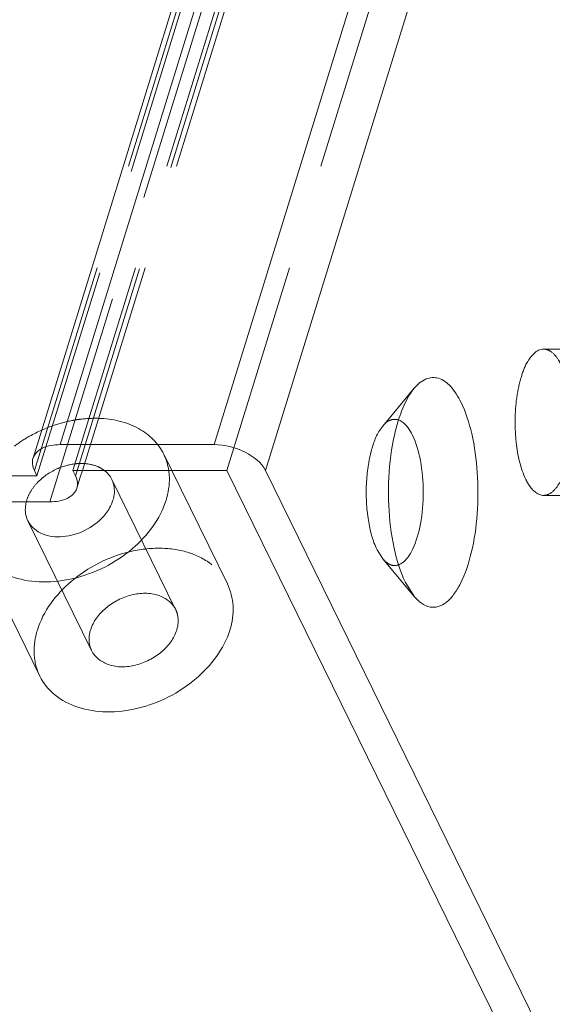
# Model space of a CAD drawing. Header units: millimetres. Extents: x 4497 to 11741, y 5958 to 12619.
# Tile 395 of 424: x 8927 to 8940, y 9712 to 9736. Entities that reach past the tile are written whole.
import ezdxf

# ---------------------------------------------------------------- set-up
doc = ezdxf.new("R2010")
doc.units = ezdxf.units.MM
doc.header["$LTSCALE"] = 0.8
doc.linetypes.add('HIDDEN', pattern=[9.525, 6.35, -3.175])
doc.layers.get('0').update_dxf_attribs({"linetype": 'CONTINUOUS', "lineweight": 0})
doc.layers.add('3', color=5, linetype='HIDDEN', lineweight=0)

msp = doc.modelspace()

# ---------------------------------------------------------------- linework, layer by layer
at = {"linetype": 'Continuous'}
for p, q in [((8927.729, 9725.373), (8938.985, 9761.798)), ((8931.413, 9725.373), (8942.669, 9761.798)), ((8927.079, 9725.047), (8938.335, 9761.472)), ((8932.639, 9724.752), (8943.653, 9760.393)), ((8931.413, 9725.373), (8927.729, 9725.373)), ((8927.113, 9724.752), (8927.174, 9724.627)), ((8928.034, 9724.752), (8931.718, 9724.752)), ((8928.095, 9724.627), (8928.034, 9724.752)), ((8928.21, 9724.592), (8928.259, 9724.752)), ((8930.399, 9724.752), (8931.73, 9722.039)), ((8943.584, 9700.571), (8931.718, 9724.752)), ((8944.81, 9699.949), (8932.639, 9724.752)), ((8927.174, 9724.627), (8920.727, 9724.627)), ((8928.095, 9724.627), (8928.125, 9724.724)), ((8921.032, 9724.006), (8927.479, 9724.006)), ((8925.716, 9722.944), (8927.241, 9719.836)), ((8936.205, 9721.735), (8935.988, 9722.076))]:
    msp.add_line(p, q, dxfattribs=at)
for centre, radius, start, end in [((8942.49, 9724.231), 6.907, 173.7303, 182.6165), ((8927.47, 9723.805), 0.573, 200.1866, 205.9764)]:
    msp.add_arc(centre, radius, start, end, dxfattribs=at)
for points, knots in [([(8936.2, 9726.721), (8936.277, 9726.813), (8936.446, 9726.972), (8936.808, 9726.996), (8937.112, 9726.753), (8937.252, 9726.522), (8937.32, 9726.384)], [0, 0, 0, 0, 0.246383, 0.448731, 0.684545, 1, 1, 1, 1]), ([(8935.815, 9725.94), (8935.84, 9726.019), (8935.935, 9726.294), (8936.067, 9726.562), (8936.2, 9726.721)], [0, 0, 0, 0, 0.287139, 1, 1, 1, 1]), ([(8937.32, 9726.384), (8937.436, 9726.148), (8937.609, 9725.592), (8937.732, 9724.691), (8937.73, 9723.731), (8937.601, 9722.834), (8937.393, 9722.183), (8937.162, 9721.793), (8936.983, 9721.597), (8936.785, 9721.484), (8936.488, 9721.467), (8936.301, 9721.62), (8936.205, 9721.734)], [0, 0, 0, 0, 0.134454, 0.29465, 0.463726, 0.623145, 0.756274, 0.809643, 0.853787, 0.890401, 0.923487, 1, 1, 1, 1]), ([(8935.624, 9724.985), (8935.634, 9725.07), (8935.676, 9725.392), (8935.745, 9725.711), (8935.815, 9725.94)], [0, 0, 0, 0, 0.26458, 1, 1, 1, 1]), ([(8935.816, 9725.967), (8935.849, 9725.957), (8936.001, 9725.876), (8936.097, 9725.722), (8936.157, 9725.601)], [0, 0, 0, 0, 0.201721, 1, 1, 1, 1]), ([(8936.157, 9725.601), (8936.25, 9725.41), (8936.375, 9724.954), (8936.435, 9724.234), (8936.377, 9723.513), (8936.252, 9723.056), (8936.159, 9722.864)], [0, 0, 0, 0, 0.227394, 0.499536, 0.771931, 1, 1, 1, 1]), ([(8927.729, 9725.373), (8927.583, 9725.373), (8927.322, 9725.343), (8927.11, 9725.15), (8927.078, 9725.046)], [0, 0, 0, 0, 0.57364, 1, 1, 1, 1]), ([(8932.639, 9724.752), (8932.543, 9724.948), (8932.136, 9725.255), (8931.667, 9725.373), (8931.413, 9725.373)], [0, 0, 0, 0, 0.46198, 1, 1, 1, 1]), ([(8927.078, 9725.046), (8927.071, 9725.024), (8927.052, 9724.924), (8927.079, 9724.82), (8927.113, 9724.752)], [0, 0, 0, 0, 0.235852, 1, 1, 1, 1]), ([(8930.325, 9724.762), (8930.334, 9724.704), (8930.355, 9724.464), (8930.317, 9724.22), (8930.263, 9724.046)], [0, 0, 0, 0, 0.242024, 1, 1, 1, 1]), ([(8928.13, 9724.333), (8928.136, 9724.355), (8928.156, 9724.454), (8928.129, 9724.558), (8928.095, 9724.627)], [0, 0, 0, 0, 0.235852, 1, 1, 1, 1]), ([(8928.992, 9724.046), (8929.005, 9724.088), (8929.042, 9724.25), (8929.02, 9724.428), (8928.967, 9724.537)], [0, 0, 0, 0, 0.265089, 1, 1, 1, 1]), ([(8927.479, 9724.006), (8927.625, 9724.006), (8927.886, 9724.035), (8928.098, 9724.229), (8928.13, 9724.333)], [0, 0, 0, 0, 0.57364, 1, 1, 1, 1]), ([(8930.263, 9724.046), (8930.124, 9723.594), (8929.484, 9722.755), (8928.335, 9722.18), (8927.33, 9722.055), (8926.637, 9722.156), (8926.062, 9722.45), (8925.8, 9722.773), (8925.715, 9722.946)], [0, 0, 0, 0, 0.251908, 0.529626, 0.663522, 0.786509, 0.897396, 1, 1, 1, 1]), ([(8926.929, 9724.046), (8926.918, 9724.008), (8926.884, 9723.865), (8926.894, 9723.709), (8926.932, 9723.607)], [0, 0, 0, 0, 0.263434, 1, 1, 1, 1]), ([(8935.988, 9722.076), (8935.862, 9722.334), (8935.679, 9722.945), (8935.606, 9723.573), (8935.59, 9723.915)], [0, 0, 0, 0, 0.455621, 1, 1, 1, 1]), ([(8926.954, 9723.554), (8927.015, 9723.429), (8927.256, 9723.21), (8927.751, 9723.135), (8928.275, 9723.264), (8928.589, 9723.475), (8928.718, 9723.607)], [0, 0, 0, 0, 0.207477, 0.44921, 0.72276, 1, 1, 1, 1]), ([(8936.159, 9722.864), (8936.138, 9722.82), (8936.06, 9722.68), (8935.946, 9722.545), (8935.841, 9722.502)], [0, 0, 0, 0, 0.30405, 1, 1, 1, 1]), ([(8931.73, 9722.039), (8931.81, 9721.877), (8931.902, 9721.501), (8931.846, 9721.122), (8931.788, 9720.937)], [0, 0, 0, 0, 0.483006, 1, 1, 1, 1]), ([(8931.788, 9720.937), (8931.649, 9720.486), (8931.01, 9719.647), (8929.862, 9719.072), (8928.857, 9718.947), (8928.164, 9719.048), (8927.589, 9719.341), (8927.326, 9719.663), (8927.242, 9719.836)], [0, 0, 0, 0, 0.251847, 0.529552, 0.663468, 0.78649, 0.897386, 1, 1, 1, 1])]:
    msp.add_open_spline(points, degree=3, knots=knots, dxfattribs=at)
for points in [[(8928.967, 9724.537), (8928.924, 9724.626), (8928.855, 9724.705), (8928.776, 9724.763)], [(8928.91, 9723.858), (8928.944, 9723.918), (8928.972, 9723.98), (8928.992, 9724.046)], [(8928.718, 9723.607), (8928.792, 9723.682), (8928.858, 9723.767), (8928.91, 9723.858)]]:
    msp.add_open_spline(points, degree=3, dxfattribs=at)
at = {"layer": '3'}
for p, q in [((8927.113, 9724.752), (8938.369, 9761.176)), ((8927.174, 9724.627), (8938.43, 9761.052)), ((8928.034, 9724.752), (8939.29, 9761.176)), ((8928.125, 9724.724), (8939.351, 9761.052)), ((8931.718, 9724.752), (8942.899, 9760.932)), ((8928.259, 9724.752), (8939.385, 9760.757)), ((8927.479, 9724.006), (8938.735, 9760.43)), ((8939.294, 9727.659), (8940.215, 9727.659)), ((8935.445, 9725.816), (8936.201, 9726.722)), ((8930.205, 9725.147), (8930.399, 9724.752)), ((8928.129, 9724.332), (8928.21, 9724.592)), ((8928.966, 9724.539), (8930.491, 9721.431)), ((8939.294, 9724.159), (8940.215, 9724.159)), ((8926.955, 9723.552), (8928.48, 9720.444)), ((8935.448, 9722.642), (8935.309, 9722.859)), ((8935.445, 9722.644), (8936.201, 9721.738))]:
    msp.add_line(p, q, dxfattribs=at)
for centre, radius, start, end in [((8928.632, 9722.737), 3.272, 100.4607, 108.6), ((8928.684, 9722.566), 3.45, 108.5464, 119.25), ((8928.652, 9722.622), 3.386, 119.2503, 126.6024), ((8928.232, 9723.768), 1.155, 86.0018, 90.0153), ((8928.359, 9724.194), 0.705, 53.7596, 60.0092)]:
    msp.add_arc(centre, radius, start, end, dxfattribs=at)
for points, knots in [([(8939.294, 9727.659), (8939.124, 9727.659), (8938.882, 9727.363), (8938.734, 9726.941), (8938.637, 9726.47), (8938.603, 9725.954), (8938.636, 9725.296), (8938.737, 9724.811), (8938.871, 9724.538)], [0, 0, 0, 0, 0.151117, 0.270865, 0.414482, 0.571614, 0.729772, 1, 1, 1, 1]), ([(8939.481, 9727.592), (8939.467, 9727.603), (8939.41, 9727.639), (8939.343, 9727.659), (8939.294, 9727.659)], [0, 0, 0, 0, 0.272033, 1, 1, 1, 1]), ([(8939.718, 9727.28), (8939.701, 9727.314), (8939.639, 9727.429), (8939.557, 9727.537), (8939.481, 9727.592)], [0, 0, 0, 0, 0.288188, 1, 1, 1, 1]), ([(8928.038, 9725.955), (8928.089, 9725.964), (8928.291, 9725.996), (8928.496, 9726.007), (8928.648, 9726.002)], [0, 0, 0, 0, 0.255505, 1, 1, 1, 1]), ([(8928.648, 9726.002), (8928.977, 9725.992), (8929.605, 9725.862), (8930.08, 9725.402), (8930.206, 9725.145)], [0, 0, 0, 0, 0.534697, 1, 1, 1, 1]), ([(8935.445, 9725.816), (8935.494, 9725.875), (8935.602, 9725.976), (8935.756, 9725.986), (8935.816, 9725.967)], [0, 0, 0, 0, 0.548589, 1, 1, 1, 1]), ([(8935.309, 9722.859), (8935.202, 9723.079), (8935.069, 9723.607), (8935.029, 9724.422), (8935.134, 9725.189), (8935.313, 9725.657), (8935.445, 9725.816)], [0, 0, 0, 0, 0.239854, 0.525616, 0.797144, 1, 1, 1, 1]), ([(8928.232, 9724.923), (8928.186, 9724.923), (8927.997, 9724.912), (8927.811, 9724.861), (8927.68, 9724.805)], [0, 0, 0, 0, 0.242072, 1, 1, 1, 1]), ([(8928.711, 9724.805), (8928.683, 9724.822), (8928.558, 9724.883), (8928.418, 9724.913), (8928.313, 9724.92)], [0, 0, 0, 0, 0.237249, 1, 1, 1, 1]), ([(8938.871, 9724.538), (8938.898, 9724.482), (8938.989, 9724.317), (8939.163, 9724.159), (8939.295, 9724.159)], [0, 0, 0, 0, 0.322493, 1, 1, 1, 1]), ([(8939.295, 9724.159), (8939.339, 9724.159), (8939.464, 9724.193), (8939.633, 9724.365), (8939.72, 9724.534), (8939.761, 9724.634)], [0, 0, 0, 0, 0.188312, 0.535199, 1, 1, 1, 1]), ([(8927.183, 9720.937), (8927.323, 9721.389), (8927.961, 9722.228), (8929.11, 9722.803), (8930.115, 9722.928), (8930.808, 9722.827), (8931.382, 9722.534), (8931.645, 9722.212), (8931.73, 9722.039)], [0, 0, 0, 0, 0.251847, 0.529552, 0.663468, 0.78649, 0.897386, 1, 1, 1, 1]), ([(8935.583, 9722.523), (8935.571, 9722.53), (8935.521, 9722.563), (8935.478, 9722.605), (8935.448, 9722.641)], [0, 0, 0, 0, 0.230007, 1, 1, 1, 1]), ([(8935.841, 9722.502), (8935.782, 9722.478), (8935.683, 9722.473), (8935.603, 9722.511), (8935.583, 9722.523)], [0, 0, 0, 0, 0.734427, 1, 1, 1, 1]), ([(8928.454, 9720.937), (8928.517, 9721.14), (8928.804, 9721.517), (8929.409, 9721.817), (8930.06, 9721.847), (8930.414, 9721.588), (8930.492, 9721.43)], [0, 0, 0, 0, 0.253616, 0.533218, 0.789414, 1, 1, 1, 1]), ([(8930.492, 9721.43), (8930.509, 9721.394), (8930.567, 9721.236), (8930.555, 9721.058), (8930.517, 9720.937)], [0, 0, 0, 0, 0.24129, 1, 1, 1, 1]), ([(8927.242, 9719.836), (8927.162, 9719.998), (8927.069, 9720.374), (8927.126, 9720.753), (8927.183, 9720.937)], [0, 0, 0, 0, 0.483006, 1, 1, 1, 1]), ([(8928.48, 9720.445), (8928.462, 9720.481), (8928.404, 9720.639), (8928.417, 9720.817), (8928.454, 9720.937)], [0, 0, 0, 0, 0.24129, 1, 1, 1, 1]), ([(8930.517, 9720.937), (8930.455, 9720.735), (8930.168, 9720.358), (8929.563, 9720.058), (8928.911, 9720.028), (8928.557, 9720.287), (8928.48, 9720.445)], [0, 0, 0, 0, 0.253616, 0.533218, 0.789414, 1, 1, 1, 1])]:
    msp.add_open_spline(points, degree=3, knots=knots, dxfattribs=at)
for points in [[(8930.206, 9725.145), (8930.265, 9725.025), (8930.305, 9724.894), (8930.325, 9724.762)], [(8927.68, 9724.805), (8927.503, 9724.73), (8927.337, 9724.621), (8927.203, 9724.484)], [(8927.034, 9724.271), (8926.99, 9724.201), (8926.954, 9724.125), (8926.929, 9724.046)], [(8927.203, 9724.484), (8927.139, 9724.42), (8927.082, 9724.348), (8927.034, 9724.271)]]:
    msp.add_open_spline(points, degree=3, dxfattribs=at)

doc.saveas('drawing.dxf')
